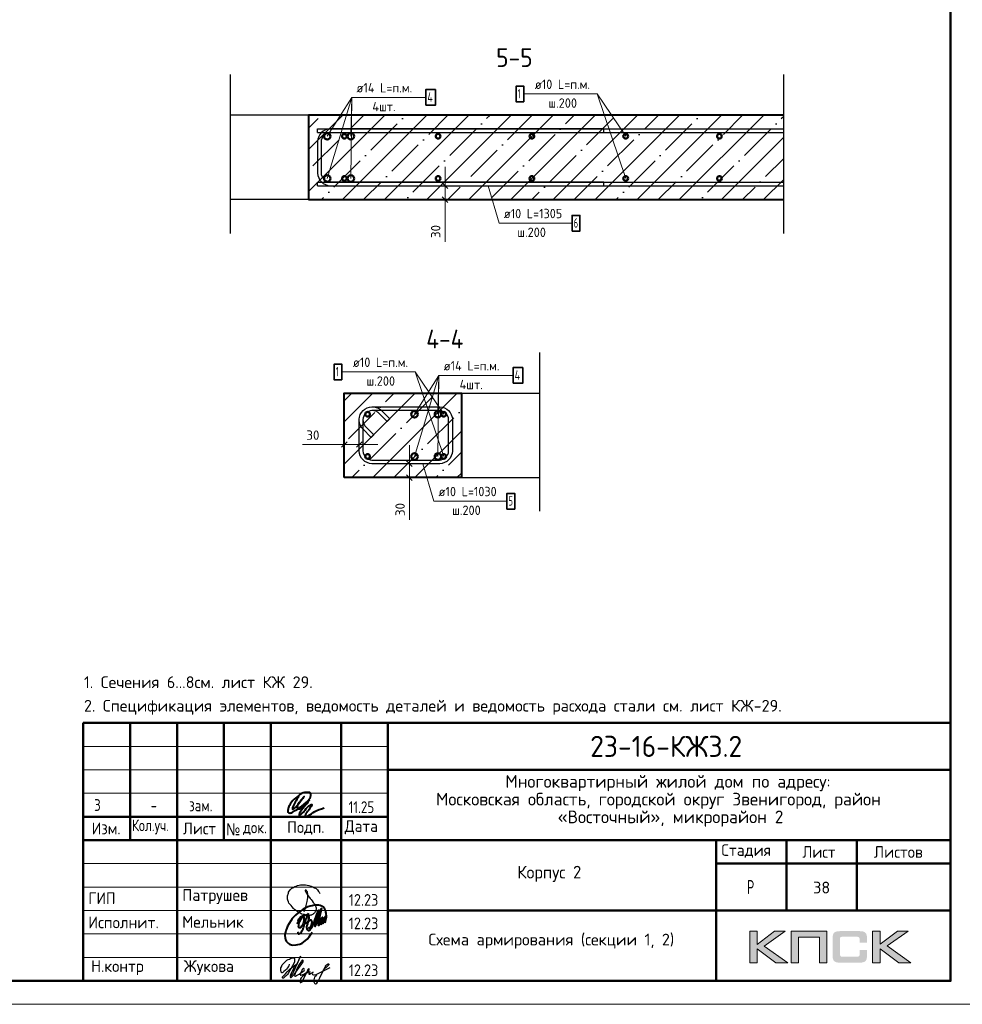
# Model space of a CAD drawing. Header units: millimetres. Extents: x -49773 to 2322955, y -3321 to 58485.
# Tile 529 of 580: x 2078799 to 2098905, y 6225 to 27225. Entities that reach past the tile are written whole.
import ezdxf

# ---------------------------------------------------------------- set-up
doc = ezdxf.new("R2010")
doc.units = ezdxf.units.MM
doc.header["$PDMODE"] = 65
doc.linetypes.add('______5', pattern=[1100, 800, -100, 100, -100])
for name, color, linetype, lineweight in [('Standard', 7, 'Continuous', 25), ('Арм.стержн. вертикальными 1', 22, 'Continuous', 35), ('Арм.стержн. Доп. арматура', 180, 'Continuous', 35), ('Арм.стержн. Хомут', 240, 'Continuous', 35), ('Арм.стержн.горизонт. 1', 180, 'Continuous', 35), ('Основная', 7, 'Continuous', 40), ('СПДС_РАЗМЕРЫ', 152, 'Continuous', 25), ('Стена наружная_ Сайдинг', 7, 'Continuous', 35), ('Стена_ общее', 7, 'Continuous', 35), ('тонкая', 7, 'Continuous', 25)]:
    doc.layers.add(name, color=color, linetype=linetype, lineweight=lineweight)
doc.layers.add('Осевая линия_ общее', color=7, linetype='______5', lineweight=13, true_color=0xa0a0a0)
doc.styles.add('GOST 2.304-81', font='txt')
doc.styles.add('ISOCPEUR', font='txt')
doc.styles.add('Segoe UI Symbol', font='txt')
doc.linetypes.add('ГОСТ 2.303 8', pattern='A,40,[2,GOST 2.303-68.shx,S=1,R=0,X=0,Y=0],-8', length=48)
doc.dimstyles.new('__________2', dxfattribs={"dimtxt": 250, "dimasz": 200, "dimexe": 0, "dimexo": 0, "dimgap": 100, "dimtad": 1, "dimdec": 0, "dimrnd": 1, "dimzin": 12, "dimdsep": 46, "dimtxsty": 'ISOCPEUR', "dimblk": 'ALL_ML_STRICH', "dimblk1": 'ALL_ML_STRICH', "dimblk2": 'ALL_ML_STRICH', "dimsah": 1, "dimcen": 0, "dimclrd": 7, "dimclre": 7, "dimclrt": 7, "dimadec": 0, "dimazin": 0, "dimtfac": 1, "dimtdec": 0, "dimtmove": 1, "dimatfit": 3, "dimfxl": 0, "dimtzin": 0, "dimlwd": 0, "dimlwe": 13, "dimarcsym": 0})

# ---------------------------------------------------------------- blocks, each defined once
blk = doc.blocks.new('ALL_ML_STRICH')
at = {"color": 0, "linetype": 'ByBlock', "lineweight": -2}
for p, q in [((-1, 0), (0.5, 0)), ((-0.3, -0.3), (0.3, 0.3)), ((0, -0.5), (0, 0.5))]:
    blk.add_line(p, q, dxfattribs=at)
blk = doc.blocks.new('*D356')
at = {"layer": 'Defpoints', "color": 0}
for p in [(2087872, 23683), (2087872, 23388), (2087872, 23388)]:
    blk.add_point(p, dxfattribs=at)
at = {"layer": 'СПДС_РАЗМЕРЫ', "color": 7, "lineweight": 0}
for p, q in [((2087872, 23883), (2087872, 24083)), ((2087872, 23683), (2087872, 23388)), ((2087872, 23388), (2087872, 22487)), ((2087872, 23188), (2087872, 22988))]:
    blk.add_line(p, q, dxfattribs=at)
at = {"layer": 'СПДС_РАЗМЕРЫ', "color": 7, "lineweight": 13}
for p, q in [((2087872, 23683), (2087872, 23683)), ((2087872, 23388), (2087872, 23388))]:
    blk.add_line(p, q, dxfattribs=at)
at = {"layer": 'СПДС_РАЗМЕРЫ', "color": 7, "lineweight": 0, "xscale": 200, "yscale": 200, "zscale": 200}
for p, rotation in [((2087872, 23683), 270), ((2087872, 23388), 90)]:
    blk.add_blockref('ALL_ML_STRICH', p, dxfattribs=dict(at, rotation=rotation))
at = {"layer": 'СПДС_РАЗМЕРЫ', "color": 7, "insert": (2087672, 22707), "char_height": 200, "attachment_point": 5, "rotation": 90, "style": 'ISOCPEUR'}
blk.add_mtext('30', dxfattribs=at)
blk = doc.blocks.new('*D358')
at = {"layer": 'Defpoints', "color": 0}
for p in [(2087113, 17753), (2087113, 17459), (2087113, 17459)]:
    blk.add_point(p, dxfattribs=at)
at = {"layer": 'СПДС_РАЗМЕРЫ', "color": 7, "lineweight": 0}
for p, q in [((2087113, 17953), (2087113, 18153)), ((2087113, 17753), (2087113, 17459)), ((2087113, 17459), (2087113, 16558)), ((2087113, 17259), (2087113, 17059))]:
    blk.add_line(p, q, dxfattribs=at)
at = {"layer": 'СПДС_РАЗМЕРЫ', "color": 7, "lineweight": 13}
for p, q in [((2087113, 17753), (2087113, 17753)), ((2087113, 17459), (2087113, 17459))]:
    blk.add_line(p, q, dxfattribs=at)
at = {"layer": 'СПДС_РАЗМЕРЫ', "color": 7, "lineweight": 0, "xscale": 200, "yscale": 200, "zscale": 200}
for p, rotation in [((2087113, 17753), 270), ((2087113, 17459), 90)]:
    blk.add_blockref('ALL_ML_STRICH', p, dxfattribs=dict(at, rotation=rotation))
at = {"layer": 'СПДС_РАЗМЕРЫ', "color": 7, "insert": (2086913, 16778), "char_height": 200, "attachment_point": 5, "rotation": 90, "style": 'ISOCPEUR'}
blk.add_mtext('30', dxfattribs=at)
blk = doc.blocks.new('*D359')
at = {"layer": 'Defpoints', "color": 0}
for p in [(2085721, 18164), (2085721, 18164), (2086041, 18164)]:
    blk.add_point(p, dxfattribs=at)
at = {"layer": 'СПДС_РАЗМЕРЫ', "color": 7, "lineweight": 0}
for p, q in [((2085721, 18164), (2084833, 18164)), ((2085521, 18164), (2085321, 18164)), ((2086041, 18164), (2085721, 18164)), ((2086241, 18164), (2086441, 18164))]:
    blk.add_line(p, q, dxfattribs=at)
at = {"layer": 'СПДС_РАЗМЕРЫ', "color": 7, "lineweight": 13}
for p, q in [((2085721, 18164), (2085721, 18164)), ((2086041, 18164), (2086041, 18164))]:
    blk.add_line(p, q, dxfattribs=at)
at = {"layer": 'СПДС_РАЗМЕРЫ', "color": 7, "lineweight": 0, "xscale": 200, "yscale": 200, "zscale": 200}
blk.add_blockref('ALL_ML_STRICH', (2085721, 18164), dxfattribs=at)
at = {"layer": 'СПДС_РАЗМЕРЫ', "color": 7, "lineweight": 0, "xscale": 200, "yscale": 200, "zscale": 200, "rotation": 180}
blk.add_blockref('ALL_ML_STRICH', (2086041, 18164), dxfattribs=at)
at = {"layer": 'СПДС_РАЗМЕРЫ', "color": 7, "insert": (2085053, 18364), "char_height": 200, "attachment_point": 5, "style": 'ISOCPEUR'}
blk.add_mtext('30', dxfattribs=at)
blk = doc.blocks.new('яяя')
at = {"lineweight": 30}
for points in [[(345424, 110432), (345425, 110410), (345424, 110397), (345417, 110379), (345406, 110350), (345390, 110319), (345357, 110275), (345310, 110221), (345265, 110176), (345198, 110110), (345161, 110077), (345133, 110066), (345116, 110066), (345102, 110075), (345090, 110091), (345082, 110115), (345074, 110146), (345066, 110182), (345064, 110206), (345067, 110234), (345077, 110278), (345095, 110320), (345114, 110361), (345134, 110395), (345159, 110428), (345195, 110469), (345228, 110506), (345284, 110560), (345331, 110595), (345379, 110625), (345435, 110648), (345486, 110670), (345532, 110686), (345573, 110696), (345605, 110698), (345621, 110695), (345635, 110687), (345648, 110671), (345656, 110649), (345659, 110625), (345659, 110583), (345656, 110553), (345647, 110523), (345635, 110489), (345387, 110033), (345349, 109985), (345311, 109948), (345247, 109889), (345209, 109858), (345192, 109844), (345180, 109837), (345157, 109833), (345150, 109835), (345140, 109842), (345135, 109856), (345138, 109881), (345148, 109892), (345183, 109930), (345267, 110024), (345343, 110105), (345455, 110213), (345617, 110343), (345775, 110456), (345811, 110526), (345838, 110607), (345890, 110740), (345902, 110771), (345698, 110295), (345672, 110226), (345626, 110132), (345572, 110032), (345518, 109953), (345481, 109918), (345497, 110001), (345567, 110147), (345655, 110301), (345760, 110442)], [(345481, 109918), (345476, 109896), (345475, 109874), (345485, 109861), (345506, 109866), (345539, 109891), (345632, 109983), (345968, 110450), (346022, 110527), (346029, 110560), (346027, 110579), (346026, 110590), (346010, 110605), (345993, 110609), (345975, 110601), (345962, 110584), (345954, 110562), (345857, 110421), (345783, 110292), (345741, 110183), (345701, 110079), (345665, 109985), (345660, 109952), (345666, 109929), (345669, 109915), (345682, 109910), (345702, 109914), (345735, 109941), (345846, 110007), (346065, 110160), (346075, 110193), (346070, 110217), (346066, 110236), (346052, 110241), (346030, 110241), (346007, 110228), (345978, 110203), (345960, 110164), (345892, 110010), (345895, 109986), (345904, 109966), (345925, 109964), (345969, 109968), (346045, 110000), (346218, 110114), (346261, 110154), (346280, 110184), (346282, 110210), (346278, 110225), (346263, 110229), (346241, 110222), (346220, 110198), (346162, 110049), (345989, 109904), (345932, 109849), (345906, 109805), (345891, 109739), (345890, 109690), (345899, 109652), (345924, 109647), (345956, 109655), (345980, 109674), (346058, 109838), (346158, 110046), (346261, 110098), (346314, 110120), (346292, 110079), (346269, 110036), (346261, 110008), (346267, 109998), (346293, 109998), (346363, 110039), (346445, 110095), (346421, 110068), (346414, 110040), (346407, 110011), (346416, 109990), (346466, 109972), (346509, 109977), (346574, 109984), (347172, 110293)], [(346586, 109971), (346543, 109917), (346509, 109873), (346489, 109825), (346475, 109767), (346472, 109710), (346478, 109675), (346485, 109641), (346501, 109621), (346517, 109602), (346542, 109589), (346568, 109592), (346605, 109620), (346680, 109731), (346736, 109842), (346865, 110115), (346962, 110290), (346969, 110318), (346979, 110360), (347013, 110403), (347056, 110434), (347091, 110450), (347109, 110450), (347121, 110434), (347115, 110405), (347072, 110355), (347012, 110307), (346924, 110222)]]:
    blk.add_lwpolyline(points, dxfattribs=at)
blk = doc.blocks.new('Из_буфера32210')
at = {"color": 7, "lineweight": 25}
blk.add_lwpolyline([(357, 84), (386, 160), (399, 213), (405, 239), (412, 268), (420, 299), (427, 339), (434, 380), (437, 414), (438, 442), (436, 466), (430, 489), (425, 504), (417, 519), (409, 531), (405, 535), (403, 536), (400, 539), (394, 541), (387, 543), (383, 542), (379, 539), (377, 534), (377, 528), (379, 523), (438, 428), (470, 382), (484, 365), (504, 341), (528, 310), (551, 280), (562, 264), (575, 247), (582, 235), (589, 220), (599, 198), (606, 184), (610, 167), (611, 155), (612, 143), (611, 127), (609, 116), (603, 96), (596, 82), (588, 69), (579, 56), (563, 43), (551, 34), (539, 25), (524, 16), (511, 10), (494, 5), (481, 3), (456, 0), (432, 1), (415, 3), (396, 6), (375, 11), (355, 19), (336, 24), (310, 31), (293, 39), (269, 53), (243, 69), (223, 80), (202, 93), (180, 109), (152, 128), (126, 152), (98, 182), (77, 211), (52, 241), (32, 266), (20, 293), (8, 329), (3, 348), (1, 373), (0, 393), (1, 417), (6, 440), (13, 454), (20, 476), (26, 497), (38, 517), (47, 529), (60, 548), (75, 563), (95, 581), (115, 593), (135, 606), (161, 618), (187, 628), (213, 638), (251, 647), (282, 653), (319, 655), (353, 655), (384, 652), (418, 648), (460, 641), (503, 628), (544, 611), (579, 594), (611, 573), (639, 545), (666, 515), (679, 496), (694, 471)], dxfattribs=at)
blk = doc.blocks.new('Из_буфера5543')
at = {"layer": 'Основная'}
for points in [[(762, 497), (761, 475), (762, 458), (767, 452), (778, 451), (786, 456), (792, 470), (796, 479), (799, 485), (802, 495), (805, 507), (808, 516), (812, 533), (814, 535), (801, 505), (800, 490), (800, 477), (805, 470), (820, 476), (824, 483), (826, 494), (829, 504), (833, 526), (835, 530), (842, 548), (846, 564), (852, 580), (855, 593), (859, 605), (862, 610), (866, 617), (856, 574), (856, 555), (851, 540), (848, 519), (849, 504), (848, 495), (853, 493), (861, 496), (863, 501), (868, 518), (873, 541), (876, 550), (880, 574), (883, 591), (886, 612), (881, 686), (874, 707), (870, 726), (859, 756), (851, 767), (838, 790), (819, 809), (794, 828), (785, 830), (763, 839), (748, 848), (721, 853), (704, 855), (666, 856), (639, 856), (599, 849), (579, 842), (535, 829), (485, 816), (420, 783), (378, 759), (341, 732), (282, 688), (227, 640), (195, 610), (157, 566), (127, 518), (88, 464), (57, 403), (39, 361), (27, 325), (16, 296), (6, 253), (0, 203), (7, 156), (13, 124), (29, 84), (60, 48), (75, 35), (98, 20), (138, 4), (165, 0), (237, 4), (277, 13), (317, 25), (365, 46), (428, 93), (474, 130), (516, 180), (554, 236), (582, 281)], [(265, 457), (281, 514), (299, 558), (312, 579), (332, 604), (345, 612), (360, 622), (376, 623), (382, 623), (387, 620), (391, 616), (396, 603), (399, 595), (402, 580), (403, 561), (401, 532), (394, 489), (386, 464), (379, 450), (372, 431), (365, 419), (358, 406), (348, 395), (338, 381), (328, 373), (313, 368), (304, 368), (296, 375), (294, 382), (290, 395), (293, 410), (293, 423), (297, 453), (305, 480), (308, 489), (320, 515), (328, 532), (344, 563), (361, 581), (377, 600), (395, 620), (414, 636), (448, 646), (472, 651), (482, 649), (493, 639), (502, 619), (507, 608), (508, 574), (505, 541), (499, 519), (483, 494), (469, 476), (459, 470), (443, 469), (439, 469)], [(503, 678), (478, 638), (464, 604), (452, 565), (440, 538), (428, 496), (422, 475), (417, 459), (413, 438), (402, 411), (395, 387), (383, 357), (378, 335), (370, 322), (367, 317), (359, 302), (348, 280), (336, 260), (324, 251), (310, 240), (299, 237), (292, 237), (288, 239), (281, 248), (278, 254), (278, 272), (276, 276), (276, 280)], [(496, 377), (509, 373), (536, 381), (548, 392), (559, 405), (565, 424), (573, 446), (576, 461), (579, 481), (579, 496), (575, 512), (567, 526), (551, 531), (538, 533), (529, 527), (518, 519), (505, 506), (501, 498), (495, 491), (490, 482), (482, 466), (479, 458), (472, 435), (468, 429), (464, 416), (460, 401), (461, 392), (462, 373), (465, 356), (469, 345), (477, 337), (483, 324), (496, 316), (511, 315), (524, 318), (535, 326), (547, 340), (554, 347), (566, 364), (572, 374), (579, 385), (593, 419), (599, 436), (606, 452), (616, 479), (623, 504), (629, 521), (635, 533), (637, 542), (643, 556), (644, 557), (652, 576), (658, 592), (688, 673), (724, 750), (651, 489), (636, 412), (636, 406), (639, 402), (645, 401), (649, 402), (651, 406), (655, 416), (660, 420), (661, 427), (665, 436), (668, 446), (753, 720), (780, 779), (715, 511), (710, 476), (706, 424), (712, 420), (718, 419), (725, 426), (729, 430), (733, 436), (737, 445), (741, 458), (745, 471), (747, 484), (749, 488), (761, 511), (768, 534), (772, 548), (776, 561), (781, 570), (788, 582), (792, 587), (802, 594), (804, 592), (807, 589), (807, 579), (807, 575), (804, 562), (805, 556), (800, 541), (793, 526), (784, 512), (774, 498), (767, 491), (762, 486), (760, 488), (763, 507), (764, 513), (767, 525), (769, 537), (771, 545)]]:
    blk.add_lwpolyline(points, dxfattribs=at)

msp = doc.modelspace()

# ---------------------------------------------------------------- hatches: boundary and pattern name
h = msp.add_hatch()
h.set_pattern_fill('ANSI35', color=254, scale=100, angle=180)
h.set_pattern_definition([(45, (-736430.5, 190800.04), (-449.0128, 449.0128), []), (45, (-735981.5, 190800.04), (-449.0128, 449.0128), [793.75, -158.75, 0, -158.75])])
h.paths.add_polyline_path([(2084960, 25187.9), (2084960, 23387.9), (2095088.2, 23387.9), (2095088.2, 25187.9)])
h = msp.add_hatch()
h.set_pattern_fill('ANSI35', color=254, scale=100)
h.set_pattern_definition([(45, (-727702.2, 184870.9), (-449.0128, 449.0128), []), (45, (-727253.2, 184870.9), (-449.0128, 449.0128), [793.75, -158.75, 0, -158.75])])
h.paths.add_polyline_path([(2088220.6, 19258.8), (2088220.6, 17458.8), (2085720.6, 17458.8), (2085720.6, 19258.8)])
h = msp.add_hatch(color=256)
h.paths.add_polyline_path([(2095127.9, 7781.6), (2094900.4, 7781.6), (2094528.4, 7501.6), (2094528.4, 7781.6), (2094370.7, 7781.6), (2094370.7, 7109.5), (2094528.4, 7109.5), (2094528.4, 7404.8), (2094930.8, 7109.5), (2095182.5, 7109.5), (2094681.9, 7464.9)])
h.paths.add_polyline_path([(2095410.7, 7655.1), (2095856, 7655.1), (2095856, 7109.5), (2096012.3, 7109.5), (2096012.3, 7781.6), (2095845.6, 7781.6), (2095254.4, 7781.6), (2095254.4, 7622.6), (2095254.4, 7109.5), (2095410.7, 7109.5)])
h.paths.add_polyline_path([(2097150.4, 7785.1), (2096992.8, 7785.1), (2096992.8, 7112.3), (2097150.4, 7112.3), (2097150.4, 7408.2), (2097552.9, 7112.3), (2097804.6, 7112.3), (2097303.9, 7468.4), (2097749.9, 7785.1), (2097523.1, 7785.1), (2097150.4, 7505)])
msp.add_hatch(color=256).paths.add_polyline_path([(2096861.4, 7710.4), (2096859.3, 7718), (2096856.5, 7724.2), (2096853.1, 7730.5), (2096849.6, 7736.7), (2096846.2, 7741.5), (2096842, 7746.4), (2096837.9, 7751.2), (2096833.7, 7755.4), (2096828.2, 7758.8), (2096822.7, 7763), (2096816.4, 7766.4), (2096809.5, 7769.2), (2096802.6, 7771.9), (2096795, 7774.7), (2096787.4, 7776.8), (2096769.4, 7780.2), (2096750.1, 7783), (2096728.6, 7784.4), (2096705.1, 7785.1), (2096304.1, 7785.1), (2096280.5, 7784.4), (2096259.8, 7783), (2096239.8, 7780.2), (2096222.5, 7776.8), (2096214.2, 7774), (2096206.6, 7771.9), (2096199.6, 7769.2), (2096193.4, 7765.7), (2096187.2, 7763), (2096181, 7758.8), (2096176.1, 7755.4), (2096171.3, 7751.2), (2096167.1, 7746.4), (2096163.7, 7741.5), (2096159.5, 7736.7), (2096156.1, 7730.5), (2096153.3, 7724.2), (2096150.6, 7717.3), (2096147.8, 7710.4), (2096145.7, 7702.8), (2096142.3, 7686.2), (2096139.5, 7668.2), (2096137.4, 7648.2), (2096137.4, 7626), (2096137.4, 7272), (2096137.4, 7249.9), (2096139.5, 7229.8), (2096142.3, 7211.2), (2096145.7, 7194.6), (2096147.8, 7187), (2096150.6, 7180), (2096153.3, 7173.1), (2096156.1, 7166.9), (2096159.5, 7161.4), (2096163.7, 7155.8), (2096167.1, 7151), (2096171.3, 7146.2), (2096176.1, 7142), (2096181.7, 7138.6), (2096187.2, 7135.1), (2096193.4, 7131.6), (2096199.6, 7128.2), (2096207.3, 7126.1), (2096214.2, 7123.3), (2096222.5, 7121.3), (2096239.8, 7117.1), (2096259.8, 7115), (2096281.2, 7113), (2096304.1, 7112.3), (2096705.1, 7112.3), (2096728.6, 7113), (2096750.1, 7114.4), (2096769.4, 7117.1), (2096786.7, 7120.6), (2096795, 7123.3), (2096802.6, 7125.4), (2096809.5, 7128.2), (2096816.4, 7131.6), (2096822.7, 7134.4), (2096828.2, 7138.6), (2096833.7, 7142), (2096837.9, 7146.2), (2096842, 7150.3), (2096846.2, 7155.8), (2096849.6, 7160.7), (2096853.1, 7166.9), (2096856.5, 7173.1), (2096859.3, 7179.4), (2096861.4, 7187), (2096864.2, 7194.6), (2096867.6, 7211.2), (2096870.4, 7229.1), (2096871.8, 7249.9), (2096872.5, 7272), (2096872.5, 7383.3), (2096715.5, 7383.3), (2096715.5, 7292.8), (2096715.5, 7286.5), (2096714.8, 7280.3), (2096713.4, 7274.8), (2096712, 7269.2), (2096710, 7264.4), (2096707.9, 7260.3), (2096705.1, 7256.1), (2096701.7, 7252.7), (2096698.2, 7249.2), (2096694.1, 7246.4), (2096689.2, 7244.4), (2096684.4, 7242.3), (2096679.5, 7240.9), (2096673.3, 7240.2), (2096667.1, 7239.5), (2096660.9, 7238.8), (2096337.3, 7238.8), (2096331.7, 7239.5), (2096326.9, 7240.2), (2096322.7, 7242.3), (2096318.6, 7244.4), (2096314.4, 7247.1), (2096311, 7249.9), (2096307.5, 7253.3), (2096304.8, 7257.5), (2096302, 7261.6), (2096299.9, 7265.8), (2096297.8, 7270.6), (2096296.5, 7275.5), (2096294.4, 7285.2), (2096293.7, 7294.8), (2096293.7, 7617.7), (2096293.7, 7623.3), (2096294.4, 7628.8), (2096295.8, 7633.7), (2096297.1, 7638.5), (2096298.5, 7642.6), (2096300.6, 7646.1), (2096303.4, 7649.6), (2096306.1, 7653), (2096309.6, 7655.8), (2096313, 7658.5), (2096317.2, 7660.6), (2096321.3, 7662), (2096326.2, 7663.4), (2096331, 7664.1), (2096336.6, 7664.8), (2096342.1, 7664.8), (2096660.9, 7664.8), (2096667.1, 7664.8), (2096673.3, 7664.1), (2096678.8, 7662.7), (2096683.7, 7661.3), (2096688.5, 7659.2), (2096693.4, 7657.2), (2096697.5, 7653.7), (2096701, 7650.9), (2096704.4, 7646.8), (2096707.2, 7642.6), (2096710, 7638.5), (2096712, 7633.7), (2096713.4, 7628.8), (2096714.8, 7623.3), (2096715.5, 7617.1), (2096715.5, 7610.8), (2096715.5, 7536.8), (2096872.5, 7536.8), (2096872.5, 7626), (2096871.8, 7648.2), (2096870.4, 7668.2), (2096867.6, 7686.2), (2096863.5, 7702.8)])

# ---------------------------------------------------------------- linework, layer by layer
for p, q in [((2084960, 25187.9), (2083290.7, 25187.9)), ((2085153.1, 24897.9), (2095088.2, 24897.9)), ((2085153.1, 24817.9), (2085153.1, 24897.9)), ((2085153.1, 24817.9), (2095088.2, 24817.9)), ((2085153.1, 23762.6), (2095088.2, 23762.6)), ((2085153.1, 23682.6), (2085153.1, 23762.6)), ((2085153.1, 23682.6), (2095088.2, 23682.6)), ((2084960, 23387.9), (2083290.7, 23387.9)), ((2088220.6, 19258.8), (2089889.9, 19258.8)), ((2088220.6, 17458.8), (2089889.9, 17458.8))]:
    msp.add_line(p, q)
at = {"lineweight": 0}
for points in [[(2094370.7, 7109.5), (2094370.7, 7781.6), (2094528.4, 7781.6), (2094528.4, 7501.6), (2094900.4, 7781.6), (2095127.9, 7781.6), (2094681.9, 7464.9), (2095182.5, 7109.5), (2094930.8, 7109.5), (2094528.4, 7404.8), (2094528.4, 7109.5), (2094370.7, 7109.5)], [(2095410.7, 7109.5), (2095410.7, 7655.1), (2095856, 7655.1), (2095856, 7109.5), (2096012.3, 7109.5), (2096012.3, 7781.6), (2095845.6, 7781.6), (2095254.4, 7781.6), (2095254.4, 7622.6), (2095254.4, 7109.5), (2095410.7, 7109.5)], [(2096992.8, 7112.3), (2096992.8, 7785.1), (2097150.4, 7785.1), (2097150.4, 7505), (2097523.1, 7785.1), (2097749.9, 7785.1), (2097303.9, 7468.4), (2097804.6, 7112.3), (2097552.9, 7112.3), (2097150.4, 7408.2), (2097150.4, 7112.3), (2096992.8, 7112.3)]]:
    msp.add_lwpolyline(points, close=True, dxfattribs=at)
at = {"layer": 'Standard', "color": 7, "linetype": 'Continuous', "lineweight": 13, "transparency": 33554687}
msp.add_lwpolyline([(2039754.9, 6224.7), (2099154.9, 6224.7), (2099154.9, 48224.7), (2039754.9, 48224.7), (2039754.9, 6224.7)], close=True, dxfattribs=at)
at = {"layer": 'Standard', "color": 7, "linetype": 'Continuous', "lineweight": 50, "transparency": 33554687}
msp.add_lwpolyline([(2041754.9, 47724.7), (2098654.9, 47724.7), (2098654.9, 6724.7), (2041754.9, 6724.7), (2041754.9, 47724.7)], close=True, dxfattribs=at)
at = {"layer": 'Арм.стержн. вертикальными 1', "color": 7, "linetype": 'Continuous', "lineweight": 13, "transparency": 33554687}
for p, q in [((2091113.1, 25640.1), (2089553.1, 25640.1)), ((2091113.1, 25640.1), (2091724.6, 23837.8)), ((2089022.8, 22883.8), (2088790.6, 23682.6)), ((2089022.8, 22883.8), (2090582.8, 22883.8)), ((2087232.3, 19711), (2085672.3, 19711)), ((2087232.3, 19711), (2087843.8, 17908.7)), ((2087632.5, 16954.7), (2087400.3, 17753.5)), ((2087632.5, 16954.7), (2089192.5, 16954.7))]:
    msp.add_line(p, q, dxfattribs=at)
at = {"layer": 'Арм.стержн. вертикальными 1', "color": 7, "linetype": 'Continuous', "lineweight": 35, "transparency": 33554687}
for points in [[(2089553.1, 25473.4), (2089386.4, 25473.4), (2089386.4, 25806.7), (2089553.1, 25806.7), (2089553.1, 25473.4)], [(2090582.8, 22717.1), (2090749.4, 22717.1), (2090749.4, 23050.5), (2090582.8, 23050.5), (2090582.8, 22717.1)], [(2085672.3, 19544.3), (2085505.6, 19544.3), (2085505.6, 19877.6), (2085672.3, 19877.6), (2085672.3, 19544.3)], [(2089192.5, 16788), (2089359.1, 16788), (2089359.1, 17121.3), (2089192.5, 17121.3), (2089192.5, 16788)]]:
    msp.add_lwpolyline(points, dxfattribs=at)
at = {"layer": 'Арм.стержн. Доп. арматура', "color": 7, "linetype": 'Continuous', "lineweight": 13, "transparency": 33554687}
for p, q in [((2085881, 25566.3), (2085360, 24737.9)), ((2085881, 25566.3), (2085360, 23837.8)), ((2085881, 25566.3), (2085860, 23837.8)), ((2085881, 25566.3), (2085860, 24737.9)), ((2085881, 25566.3), (2087461, 25566.3)), ((2087741.6, 19637.2), (2087220.6, 18808.8)), ((2087741.6, 19637.2), (2087220.6, 17908.7)), ((2087741.6, 19637.2), (2087720.6, 17908.7)), ((2087741.6, 19637.2), (2087720.6, 18808.8)), ((2087741.6, 19637.2), (2089321.6, 19637.2))]:
    msp.add_line(p, q, dxfattribs=at)
at = {"layer": 'Арм.стержн. Доп. арматура', "color": 7, "linetype": 'Continuous', "lineweight": 35, "transparency": 33554687}
for points in [[(2087461, 25399.6), (2087667.6, 25399.6), (2087667.6, 25732.9), (2087461, 25732.9), (2087461, 25399.6)], [(2089321.6, 19470.5), (2089528.3, 19470.5), (2089528.3, 19803.8), (2089321.6, 19803.8), (2089321.6, 19470.5)]]:
    msp.add_lwpolyline(points, dxfattribs=at)
at = {"layer": 'Арм.стержн. Хомут', "color": 4, "linetype": 'Continuous', "lineweight": 25, "transparency": 33554687}
for p, q in [((2085235, 24816), (2085202.9, 24777.5)), ((2085273.5, 24848.1), (2085235, 24816)), ((2085320.3, 24874.4), (2085273.5, 24848.1)), ((2085291.8, 24759.2), (2085319.1, 24782)), ((2085319.1, 24782), (2085352.7, 24800.8)), ((2085371.1, 24891.1), (2085320.3, 24874.4)), ((2085352.7, 24800.8), (2085389.3, 24812.9)), ((2085419.9, 24897.9), (2085371.1, 24891.1)), ((2085389.3, 24812.9), (2085425.4, 24817.9)), ((2091260, 24897.9), (2085419.9, 24897.9)), ((2085425.4, 24817.9), (2091260, 24817.9)), ((2091260, 24817.9), (2091260, 24897.9)), ((2085159.9, 24679.9), (2085153.1, 24631.1)), ((2085153.1, 24631.1), (2085153.1, 23949.4)), ((2085176.7, 24730.7), (2085159.9, 24679.9)), ((2085202.9, 24777.5), (2085176.7, 24730.7)), ((2085233.1, 24625.6), (2085238.2, 24661.7)), ((2085233.1, 23954.9), (2085233.1, 24625.6)), ((2085238.2, 24661.7), (2085250.3, 24698.4)), ((2085250.3, 24698.4), (2085269, 24731.9)), ((2085269, 24731.9), (2085291.8, 24759.2)), ((2085153.1, 23949.4), (2085159.9, 23900.5)), ((2085238.2, 23918.7), (2085233.1, 23954.9)), ((2085159.9, 23900.5), (2085176.7, 23849.7)), ((2085176.7, 23849.7), (2085202.9, 23803)), ((2085202.9, 23803), (2085235, 23764.5)), ((2085235, 23764.5), (2085273.5, 23732.3)), ((2085250.3, 23882.1), (2085238.2, 23918.7)), ((2085269, 23848.6), (2085250.3, 23882.1)), ((2085291.8, 23821.3), (2085269, 23848.6)), ((2085273.5, 23732.3), (2085320.3, 23706.1)), ((2085319.1, 23798.5), (2085291.8, 23821.3)), ((2085352.7, 23779.7), (2085319.1, 23798.5)), ((2085389.3, 23767.6), (2085352.7, 23779.7)), ((2085425.4, 23762.6), (2085389.3, 23767.6)), ((2091260, 23762.6), (2085425.4, 23762.6)), ((2091260, 23682.6), (2091260, 23762.6)), ((2085320.3, 23706.1), (2085371.1, 23689.4)), ((2085371.1, 23689.4), (2085419.9, 23682.6)), ((2085419.9, 23682.6), (2091260, 23682.6))]:
    msp.add_line(p, q, dxfattribs=at)
at = {"layer": 'Арм.стержн. Хомут', "color": 40, "linetype": 'Continuous', "lineweight": 25, "transparency": 33554687}
for p, q in [((2086122.5, 18886.9), (2086161, 18919)), ((2086122.5, 18886.9), (2086161, 18919)), ((2086161, 18919), (2086207.8, 18945.2)), ((2086161, 18919), (2086207.8, 18945.2)), ((2086207.8, 18945.2), (2086258.6, 18962)), ((2086207.8, 18945.2), (2086258.6, 18962)), ((2086258.6, 18962), (2086307.4, 18968.8)), ((2086258.6, 18962), (2086307.4, 18968.8)), ((2086307.4, 18968.8), (2087760.7, 18968.8)), ((2086307.4, 18968.8), (2086327.3, 18968.8)), ((2086327.3, 18968.8), (2086352.5, 18967)), ((2086352.5, 18967), (2086378.3, 18962.8)), ((2086378.3, 18962.8), (2086403.6, 18956.3)), ((2086403.6, 18956.3), (2086427.8, 18947.5)), ((2086427.8, 18947.5), (2086451.1, 18936.6)), ((2086451.1, 18936.6), (2086473.7, 18923.3)), ((2086473.7, 18923.3), (2086494.8, 18908)), ((2086494.8, 18908), (2086513.9, 18891.5)), ((2087760.7, 18968.8), (2087809.5, 18962)), ((2087809.5, 18962), (2087860.3, 18945.2)), ((2087860.3, 18945.2), (2087907.1, 18919)), ((2087907.1, 18919), (2087945.5, 18886.9)), ((2086040.6, 18702), (2086047.4, 18750.8)), ((2086040.6, 18702), (2086047.4, 18750.8)), ((2086040.6, 18682.1), (2086040.6, 18702)), ((2086040.6, 18020.2), (2086040.6, 18702)), ((2086047.4, 18750.8), (2086064.2, 18801.6)), ((2086047.4, 18750.8), (2086064.2, 18801.6)), ((2086064.2, 18801.6), (2086090.3, 18848.4)), ((2086064.2, 18801.6), (2086090.3, 18848.4)), ((2086090.3, 18848.4), (2086122.5, 18886.9)), ((2086090.3, 18848.4), (2086122.5, 18886.9)), ((2086125.7, 18732.6), (2086120.6, 18696.5)), ((2086125.7, 18732.6), (2086120.6, 18696.5)), ((2086120.6, 18696.5), (2086120.6, 18025.8)), ((2086120.6, 18696.5), (2086120.6, 18685)), ((2086137.7, 18769.2), (2086125.7, 18732.6)), ((2086137.7, 18769.2), (2086125.7, 18732.6)), ((2086156.5, 18802.8), (2086137.7, 18769.2)), ((2086156.5, 18802.8), (2086137.7, 18769.2)), ((2086179.3, 18830.1), (2086156.5, 18802.8)), ((2086179.3, 18830.1), (2086156.5, 18802.8)), ((2086206.6, 18852.9), (2086179.3, 18830.1)), ((2086206.6, 18852.9), (2086179.3, 18830.1)), ((2086240.2, 18871.7), (2086206.6, 18852.9)), ((2086240.2, 18871.7), (2086206.6, 18852.9)), ((2086276.8, 18883.7), (2086240.2, 18871.7)), ((2086276.8, 18883.7), (2086240.2, 18871.7)), ((2086312.9, 18888.8), (2086276.8, 18883.7)), ((2086312.9, 18888.8), (2086276.8, 18883.7)), ((2086324.4, 18888.8), (2086312.9, 18888.8)), ((2087755.1, 18888.8), (2086312.9, 18888.8)), ((2086343.2, 18887.5), (2086324.4, 18888.8)), ((2086361.8, 18884.5), (2086343.2, 18887.5)), ((2086379.9, 18879.8), (2086361.8, 18884.5)), ((2086397.1, 18873.5), (2086379.9, 18879.8)), ((2086413.8, 18865.7), (2086397.1, 18873.5)), ((2086429.9, 18856.2), (2086413.8, 18865.7)), ((2086445.1, 18845.3), (2086429.9, 18856.2)), ((2086459.3, 18832.9), (2086445.1, 18845.3)), ((2086637.9, 18654.3), (2086459.3, 18832.9)), ((2086513.9, 18891.5), (2086694.5, 18710.9)), ((2086694.5, 18710.9), (2086637.9, 18654.3)), ((2087791.3, 18883.7), (2087755.1, 18888.8)), ((2087827.9, 18871.7), (2087791.3, 18883.7)), ((2087861.5, 18852.9), (2087827.9, 18871.7)), ((2087888.8, 18830.1), (2087861.5, 18852.9)), ((2087911.5, 18802.8), (2087888.8, 18830.1)), ((2087930.3, 18769.2), (2087911.5, 18802.8)), ((2087942.4, 18732.6), (2087930.3, 18769.2)), ((2087947.4, 18696.5), (2087942.4, 18732.6)), ((2087945.5, 18886.9), (2087977.7, 18848.4)), ((2087947.4, 18025.8), (2087947.4, 18696.5)), ((2087977.7, 18848.4), (2088003.9, 18801.6)), ((2088003.9, 18801.6), (2088020.6, 18750.8)), ((2088020.6, 18750.8), (2088027.5, 18702)), ((2088027.5, 18702), (2088027.5, 18020.2)), ((2086042.4, 18656.9), (2086040.6, 18682.1)), ((2086046.6, 18631.1), (2086042.4, 18656.9)), ((2086053.1, 18605.8), (2086046.6, 18631.1)), ((2086061.9, 18581.6), (2086053.1, 18605.8)), ((2086072.8, 18558.3), (2086061.9, 18581.6)), ((2086086.1, 18535.7), (2086072.8, 18558.3)), ((2086101.4, 18514.6), (2086086.1, 18535.7)), ((2086117.9, 18495.5), (2086101.4, 18514.6)), ((2086298.5, 18314.9), (2086117.9, 18495.5)), ((2086120.6, 18685), (2086121.9, 18666.2)), ((2086121.9, 18666.2), (2086124.9, 18647.6)), ((2086124.9, 18647.6), (2086129.7, 18629.5)), ((2086129.7, 18629.5), (2086135.9, 18612.3)), ((2086135.9, 18612.3), (2086143.7, 18595.6)), ((2086143.7, 18595.6), (2086153.2, 18579.5)), ((2086153.2, 18579.5), (2086164.1, 18564.3)), ((2086164.1, 18564.3), (2086176.5, 18550.1)), ((2086176.5, 18550.1), (2086355.1, 18371.5)), ((2086355.1, 18371.5), (2086298.5, 18314.9)), ((2086047.4, 17971.4), (2086040.6, 18020.2)), ((2086064.2, 17920.6), (2086047.4, 17971.4)), ((2086090.3, 17873.9), (2086064.2, 17920.6)), ((2086122.5, 17835.4), (2086090.3, 17873.9)), ((2086120.6, 18025.8), (2086125.7, 17989.6)), ((2086125.7, 17989.6), (2086137.7, 17953)), ((2086137.7, 17953), (2086156.5, 17919.4)), ((2086156.5, 17919.4), (2086179.3, 17892.2)), ((2086179.3, 17892.2), (2086206.6, 17869.4)), ((2086206.6, 17869.4), (2086240.2, 17850.6)), ((2086240.2, 17850.6), (2086276.8, 17838.5)), ((2087791.3, 17838.5), (2087827.9, 17850.6)), ((2087827.9, 17850.6), (2087861.5, 17869.4)), ((2087861.5, 17869.4), (2087888.8, 17892.2)), ((2087888.8, 17892.2), (2087911.5, 17919.4)), ((2087911.5, 17919.4), (2087930.3, 17953)), ((2087930.3, 17953), (2087942.4, 17989.6)), ((2087942.4, 17989.6), (2087947.4, 18025.8)), ((2087977.7, 17873.9), (2087945.5, 17835.4)), ((2088003.9, 17920.6), (2087977.7, 17873.9)), ((2088020.6, 17971.4), (2088003.9, 17920.6)), ((2088027.5, 18020.2), (2088020.6, 17971.4)), ((2086161, 17803.2), (2086122.5, 17835.4)), ((2086207.8, 17777), (2086161, 17803.2)), ((2086258.6, 17760.2), (2086207.8, 17777)), ((2086307.4, 17753.5), (2086258.6, 17760.2)), ((2086276.8, 17838.5), (2086312.9, 17833.4)), ((2087760.7, 17753.5), (2086307.4, 17753.5)), ((2086312.9, 17833.4), (2087755.1, 17833.4)), ((2087755.1, 17833.4), (2087791.3, 17838.5)), ((2087809.5, 17760.2), (2087760.7, 17753.5)), ((2087860.3, 17777), (2087809.5, 17760.2)), ((2087907.1, 17803.2), (2087860.3, 17777)), ((2087945.5, 17835.4), (2087907.1, 17803.2))]:
    msp.add_line(p, q, dxfattribs=at)
at = {"layer": 'Арм.стержн.горизонт. 1', "color": 6, "linetype": 'Continuous', "lineweight": 50, "transparency": 33554687}
for centre in [(2085360, 24737.9), (2085860, 24737.9), (2085360, 23837.8), (2085860, 23837.8), (2087220.6, 18808.8), (2087720.6, 18808.8), (2087220.6, 17908.7), (2087720.6, 17908.7)]:
    msp.add_circle(centre, 70, dxfattribs=at)
at = {"layer": 'Арм.стержн.горизонт. 1', "color": 4, "linetype": 'Continuous', "lineweight": 50, "transparency": 33554687}
for centre in [(2085724.6, 24737.9), (2087724.6, 24737.9), (2089724.6, 24737.9), (2091724.6, 24737.9), (2093724.6, 24737.9), (2085724.6, 23837.8), (2087724.6, 23837.8), (2089724.6, 23837.8), (2091724.6, 23837.8), (2093724.6, 23837.8), (2086220.6, 18808.8), (2087843.8, 18808.8), (2086220.6, 17908.7), (2087843.8, 17908.7)]:
    msp.add_circle(centre, 50, dxfattribs=at)
at = {"layer": 'Осевая линия_ общее', "color": 7, "linetype": 'Continuous', "lineweight": 13, "transparency": 33554687}
for p, q in [((2091724.6, 24737.9), (2091113.1, 25640.1)), ((2087843.8, 18808.8), (2087232.3, 19711))]:
    msp.add_line(p, q, dxfattribs=at)
at = {"layer": 'Основная'}
for p, q in [((2095088.2, 25187.9), (2084960, 25187.9)), ((2084960, 25187.9), (2084960, 23387.9)), ((2084960, 23387.9), (2095088.2, 23387.9))]:
    msp.add_line(p, q, dxfattribs=at)
msp.add_lwpolyline([(2085720.6, 17458.8), (2085720.6, 19258.8), (2088220.6, 19258.8), (2088220.6, 17458.8)], close=True, dxfattribs=at)
at = {"layer": 'Основная', "color": 7, "ltscale": 100}
msp.add_spline([(2084747.7, 10662.2), (2084678.3, 10535.8), (2084621.3, 10413.9), (2084621.3, 10386), (2084655.9, 10403.8), (2084753.2, 10509), (2084865.1, 10656.6), (2084784.6, 10552.6), (2084721.9, 10457.5), (2084729.8, 10396), (2084789, 10401.6), (2084867.3, 10467.6), (2084959, 10576.1), (2085010.5, 10680.1), (2085003.8, 10728.2), (2084919.5, 10744.4), (2084845, 10733.8), (2084715.2, 10648.8), (2084597.8, 10539.2), (2084540.8, 10441.9), (2084519.5, 10369.2), (2084520.6, 10322.2), (2084560.9, 10304.3), (2084629.1, 10327.8), (2084817, 10453.1), (2084971.3, 10580.6), (2084815.6, 10369.7), (2084760.1, 10272.4), (2084760, 10254), (2084793.5, 10270.8), (2084887.5, 10368.1), (2085012.7, 10483.3), (2085031.7, 10487.7), (2085013.8, 10445.2), (2084936.8, 10333.4), (2084889.7, 10246.2), (2084896.4, 10227.1), (2084932.2, 10236.1), (2085095.5, 10335.6), (2085290.1, 10413.9)], degree=3, dxfattribs=at)
at = {"layer": 'Стена наружная_ Сайдинг', "color": 7, "linetype": 'Continuous', "lineweight": 50, "transparency": 33554687}
for p, q in [((2080154.8, 12224.7), (2098654.9, 12224.7)), ((2080154.8, 6724.7), (2080154.8, 12224.7)), ((2084154.9, 6724.7), (2084154.9, 12224.7)), ((2098654.9, 12224.7), (2098654.9, 6724.7)), ((2086654.9, 11224.7), (2098654.9, 11224.7)), ((2086654.9, 10224.7), (2080154.8, 10224.7)), ((2080154.8, 9724.7), (2086654.9, 9724.7)), ((2086654.9, 9724.7), (2098654.9, 9724.7)), ((2093654.9, 9224.7), (2098654.9, 9224.7)), ((2086654.9, 8224.7), (2098654.9, 8224.7)), ((2080154.8, 6724.7), (2098654.9, 6724.7))]:
    msp.add_line(p, q, dxfattribs=at)
at = {"layer": 'Стена наружная_ Сайдинг', "color": 7, "linetype": 'Continuous', "lineweight": 13, "transparency": 33554687}
for p, q in [((2080154.8, 11724.7), (2086654.9, 11724.7)), ((2080154.8, 11224.7), (2086654.9, 11224.7)), ((2080154.8, 10724.7), (2086654.9, 10724.7)), ((2080154.8, 9224.7), (2086654.9, 9224.7)), ((2080154.8, 8724.7), (2086654.9, 8724.7)), ((2080154.8, 8224.7), (2086654.9, 8224.7)), ((2080154.8, 7724.7), (2086654.9, 7724.7)), ((2080154.8, 7224.7), (2086654.9, 7224.7))]:
    msp.add_line(p, q, dxfattribs=at)
at = {"layer": 'Стена наружная_ Сайдинг', "color": 7, "linetype": 'Continuous', "lineweight": 50, "transparency": 33554687}
for points in [[(2081154.8, 12224.7), (2081154.8, 10974.7), (2081154.8, 9724.7)], [(2082154.9, 12224.7), (2082154.9, 9474.7), (2082154.9, 6724.7)], [(2083154.9, 12224.7), (2083154.9, 10974.7), (2083154.9, 9724.7)], [(2085654.9, 12224.7), (2085654.9, 9474.7), (2085654.9, 6724.7)], [(2086654.9, 12224.7), (2086654.9, 9474.7), (2086654.9, 6724.7)], [(2093654.9, 6724.7), (2093654.9, 8224.7), (2093654.9, 9724.7)], [(2095154.9, 8224.7), (2095154.9, 8974.7), (2095154.9, 9724.7)], [(2096654.9, 9724.7), (2096654.9, 8974.7), (2096654.9, 8224.7)]]:
    msp.add_lwpolyline(points, dxfattribs=at)
at = {"layer": 'Стена_ общее', "color": 7, "linetype": 'Continuous', "lineweight": 25, "transparency": 33554687}
msp.add_line((2085720.6, 17458.7), (2085720.6, 19258.7), dxfattribs=at)
at = {"layer": 'тонкая', "linetype": 'ГОСТ 2.303 8', "ltscale": 25}
for p, q in [((2083290.7, 26055.3), (2083290.7, 22668.1)), ((2095088.2, 26055.3), (2095088.2, 22668.1)), ((2089889.9, 20126.2), (2089889.9, 16739))]:
    msp.add_line(p, q, dxfattribs=at)

# ---------------------------------------------------------------- block references
at = {"color": 1, "ltscale": 100}
msp.add_blockref('Из_буфера32210', (2084509.9, 8118.4), dxfattribs=at)
at = {"color": 2, "lineweight": 60, "xscale": 0.5, "yscale": 0.5, "zscale": 0.5}
msp.add_blockref('яяя', (1911834.1, -48133.9), dxfattribs=at)
at = {"layer": 'Основная'}
msp.add_blockref('Из_буфера5543', (2084457.4, 7485.8), dxfattribs=at)

# ---------------------------------------------------------------- texts
at = {"layer": 'Standard', "color": 7, "linetype": 'Continuous', "lineweight": 35, "transparency": 33554687, "char_height": 400, "width": 1021.802, "attachment_point": 7, "style": 'ISOCPEUR'}
for s, insert in [('{\\W0.9100;5-5}', (2088961.4, 26216.7)), ('{\\W0.9100;4-4}', (2087470.1, 20214.9))]:
    msp.add_mtext(s, dxfattribs=dict(at, insert=insert))
at = {"layer": 'Standard', "color": 7, "linetype": 'Continuous', "lineweight": 13, "transparency": 33554687, "insert": (2080169.9, 13219.8), "char_height": 250, "width": 15054.375, "attachment_point": 1, "line_spacing_factor": 1.204819}
msp.add_mtext('\\A1;{\\fISOCPEUR|i0|b0;\\H250.000000;\\W1.000000;\\C7;1. Сечения 6...8см. лист КЖ 29.}\\P{\\fISOCPEUR|i0|b0;\\H250.000000;\\W1.000000;\\C7;2. Спецификация элементов, ведомость деталей и ведомость расхода стали см. лист КЖ-29.}\\P', dxfattribs=at)
at = {"layer": 'Standard', "color": 7, "linetype": 'Continuous', "lineweight": 50, "transparency": 33554687, "insert": (2090967.4, 11499.7), "char_height": 450, "width": 3586.382, "attachment_point": 7, "style": 'ISOCPEUR'}
msp.add_mtext('\\W0.95;23-16-КЖ3.2', dxfattribs=at)
at = {"layer": 'Standard', "color": 7, "linetype": 'Continuous', "lineweight": 25, "transparency": 33554687}
for s, insert, char_height, width, attachment_point, style in [('\\W0.99;Многоквартирный жилой дом по адресу: ', (2089158.4, 10769.7), 270, 7123.096, 7, 'ISOCPEUR'), ('\\W0.99;Московская область, городской округ Звенигород, район ', (2087680.1, 10391.7), 270, 10078.117, 7, 'ISOCPEUR'), ('\\W0.99;«Восточный», микрорайон 2', (2090272.2, 10013.7), 270, 4896.223, 7, 'ISOCPEUR'), ('3', (2080457, 10599.5), 250, 283.333, 2, 'GOST 2.304-81'), ('зам.', (2082661.4, 10590.5), 250, 283.333, 2, 'GOST 2.304-81'), ('11.25', (2085815.4, 10304.6), 250, 693.365, 7, 'GOST 2.304-81'), ('-', (2081661.4, 10590.5), 250, 283.333, 2, 'GOST 2.304-81'), ('\\W0.93;Изм.', (2080336.1, 9849.4), 250, 752.89, 7, 'ISOCPEUR'), ('\\W0.79;Кол.уч.', (2081191.5, 9849.4), 250, 973.664, 7, 'ISOCPEUR'), ('\\W0.94;Лист', (2082279.9, 9849.4), 250, 866.919, 7, 'ISOCPEUR'), ('\\W0.94;Подп.', (2084504.9, 9839), 250, 916.954, 7, 'ISOCPEUR'), ('\\W0.94;Дата', (2085732.1, 9849.4), 250, 967.75, 7, 'ISOCPEUR'), ('\\W0.91;№', (2083200.3, 9832.1), 250, 477.949, 7, 'Segoe UI Symbol'), ('\\W0.84;док.', (2083564.5, 9832.1), 250, 649.802, 7, 'ISOCPEUR'), ('\\W0.96;Стадия', (2093765, 9349.4), 250, 1243.911, 7, 'ISOCPEUR'), ('\\W0.94;Лист', (2095492.6, 9349.4), 250, 866.912, 7, 'ISOCPEUR'), ('\\W0.96;Листов', (2097018.5, 9349.4), 250, 1218.997, 7, 'ISOCPEUR'), ('\\W0.96;Корпус 2', (2089412.4, 8834.7), 270, 1614.451, 7, 'ISOCPEUR'), ('\\W0.62;Р', (2094312.6, 8574.7), 300, 276.791, 7, 'ISOCPEUR'), ('\\W0.92;ГИП', (2080265.6, 8362.2), 250, 689.612, 7, 'ISOCPEUR'), ('\\W0.97;Патрушев', (2082265.8, 8362.2), 250, 1670.192, 7, 'ISOCPEUR'), ('\\W0.88;12.23', (2085817.9, 8326), 250, 834.272, 7, 'ISOCPEUR'), ('\\W0.97;Исполнит.', (2080260, 7846.4), 250, 1645.076, 7, 'ISOCPEUR'), ('\\W0.96;Мельник', (2082265.8, 7856.1), 250, 1394.321, 7, 'ISOCPEUR'), ('\\W0.88;12.23', (2085817.9, 7826), 250, 834.272, 7, 'ISOCPEUR'), ('\\W0.96;Н.контр', (2080322.5, 6846.4), 250, 1319.141, 7, 'ISOCPEUR'), ('\\W0.96;Жукова', (2082297.3, 6846.4), 250, 1269.071, 7, 'ISOCPEUR'), ('\\W0.88;12.23', (2085817.9, 6826), 250, 834.272, 7, 'ISOCPEUR')]:
    msp.add_mtext(s, dxfattribs=dict(at, insert=insert, char_height=char_height, width=width, attachment_point=attachment_point, style=style))
at = {"layer": 'Standard', "color": 7, "linetype": 'Continuous', "lineweight": 13, "transparency": 33554687, "insert": (2095904.9, 8714.7), "char_height": 250, "width": 459.375, "attachment_point": 5, "style": 'ISOCPEUR'}
msp.add_mtext('38', dxfattribs=at)
at = {"layer": 'Standard', "color": 7, "linetype": 'Continuous', "lineweight": 25, "transparency": 33554687, "insert": (2090139.1, 7731.2), "char_height": 250, "width": 6491.875, "attachment_point": 2, "line_spacing_factor": 0.903614}
msp.add_mtext('{\\fISOCPEUR|b0|i0|c0|p0;Схема армирования (секции 1, 2)}', dxfattribs=at)
at = {"layer": 'Арм.стержн. вертикальными 1', "color": 7, "linetype": 'Continuous', "lineweight": 25, "transparency": 33554687, "char_height": 200, "attachment_point": 7, "style": 'ISOCPEUR'}
for s, insert, width in [('\\W0.94;ø10 L=п.м. ', (2089786, 25746.7), 1453.776), ('\\W0.56;1', (2089419.8, 25546.7), 155.556), ('\\W0.95;ш.200 ', (2090076, 25346.7), 874.669), ('{\\W0.9400;ø10 L=1305 }', (2089122.8, 22990.4), 1453.776), ('{\\W0.5600;6}', (2090616.1, 22790.4), 155.556), ('\\W0.95;ш.200 ', (2089412.8, 22590.4), 874.669), ('\\W0.94;ø10 L=п.м. ', (2085905.2, 19817.6), 1453.776), ('\\W0.56;1', (2085539, 19617.6), 155.556), ('\\W0.95;ш.200 ', (2086195.2, 19417.6), 874.669), ('{\\W0.9400;ø10 L=1030 }', (2087732.5, 17061.3), 1453.776), ('{\\W0.5600;5}', (2089225.8, 16861.3), 155.556), ('\\W0.95;ш.200 ', (2088022.5, 16661.3), 874.669)]:
    msp.add_mtext(s, dxfattribs=dict(at, insert=insert, width=width))
at = {"layer": 'Арм.стержн. Доп. арматура', "color": 7, "linetype": 'Continuous', "lineweight": 25, "transparency": 33554687, "char_height": 200, "attachment_point": 7, "style": 'ISOCPEUR'}
for s, insert, width in [('\\W0.94;ø14 L=п.м. ', (2085981, 25672.9), 1473.887), ('{\\W0.7800;4}', (2087494.3, 25472.9), 217.601), ('\\W0.95;4шт. ', (2086321, 25272.9), 794.394), ('\\W0.94;ø14 L=п.м. ', (2087841.6, 19743.8), 1473.887), ('{\\W0.7800;4}', (2089355, 19543.8), 217.601), ('\\W0.95;4шт. ', (2088181.6, 19343.8), 794.394)]:
    msp.add_mtext(s, dxfattribs=dict(at, insert=insert, width=width))

# ---------------------------------------------------------------- dimensions: what is measured, and where the dimension line sits
at = {"layer": 'СПДС_РАЗМЕРЫ'}
for base, p1, p2, picture, middle in [((2087871.7, 23387.9), (2087871.7, 23682.6), (2087871.7, 23387.9), '*D356', (2087822.7, 22707.4)), ((2087113, 17458.8), (2087113, 17753.5), (2087113, 17458.8), '*D358', (2087064.1, 16778.3))]:
    dim = msp.add_linear_dim(base=base, p1=p1, p2=p2, angle=90, text='30', dimstyle='__________2', override={"dimtxt": 200}, dxfattribs=at)
    dim.commit()
    dim.dimension.update_dxf_attribs({"geometry": picture, "text_midpoint": middle, "dimtype": 160})
dim = msp.add_linear_dim(base=(2085720.6, 18164.1), p1=(2086040.6, 18164.1), p2=(2085720.6, 18164.1), text='30', dimstyle='__________2', override={"dimtxt": 200}, dxfattribs=at)
dim.commit()
dim.dimension.update_dxf_attribs({"geometry": '*D359', "text_midpoint": (2085052.7, 18213.1), "dimtype": 160})

doc.saveas('drawing.dxf')
